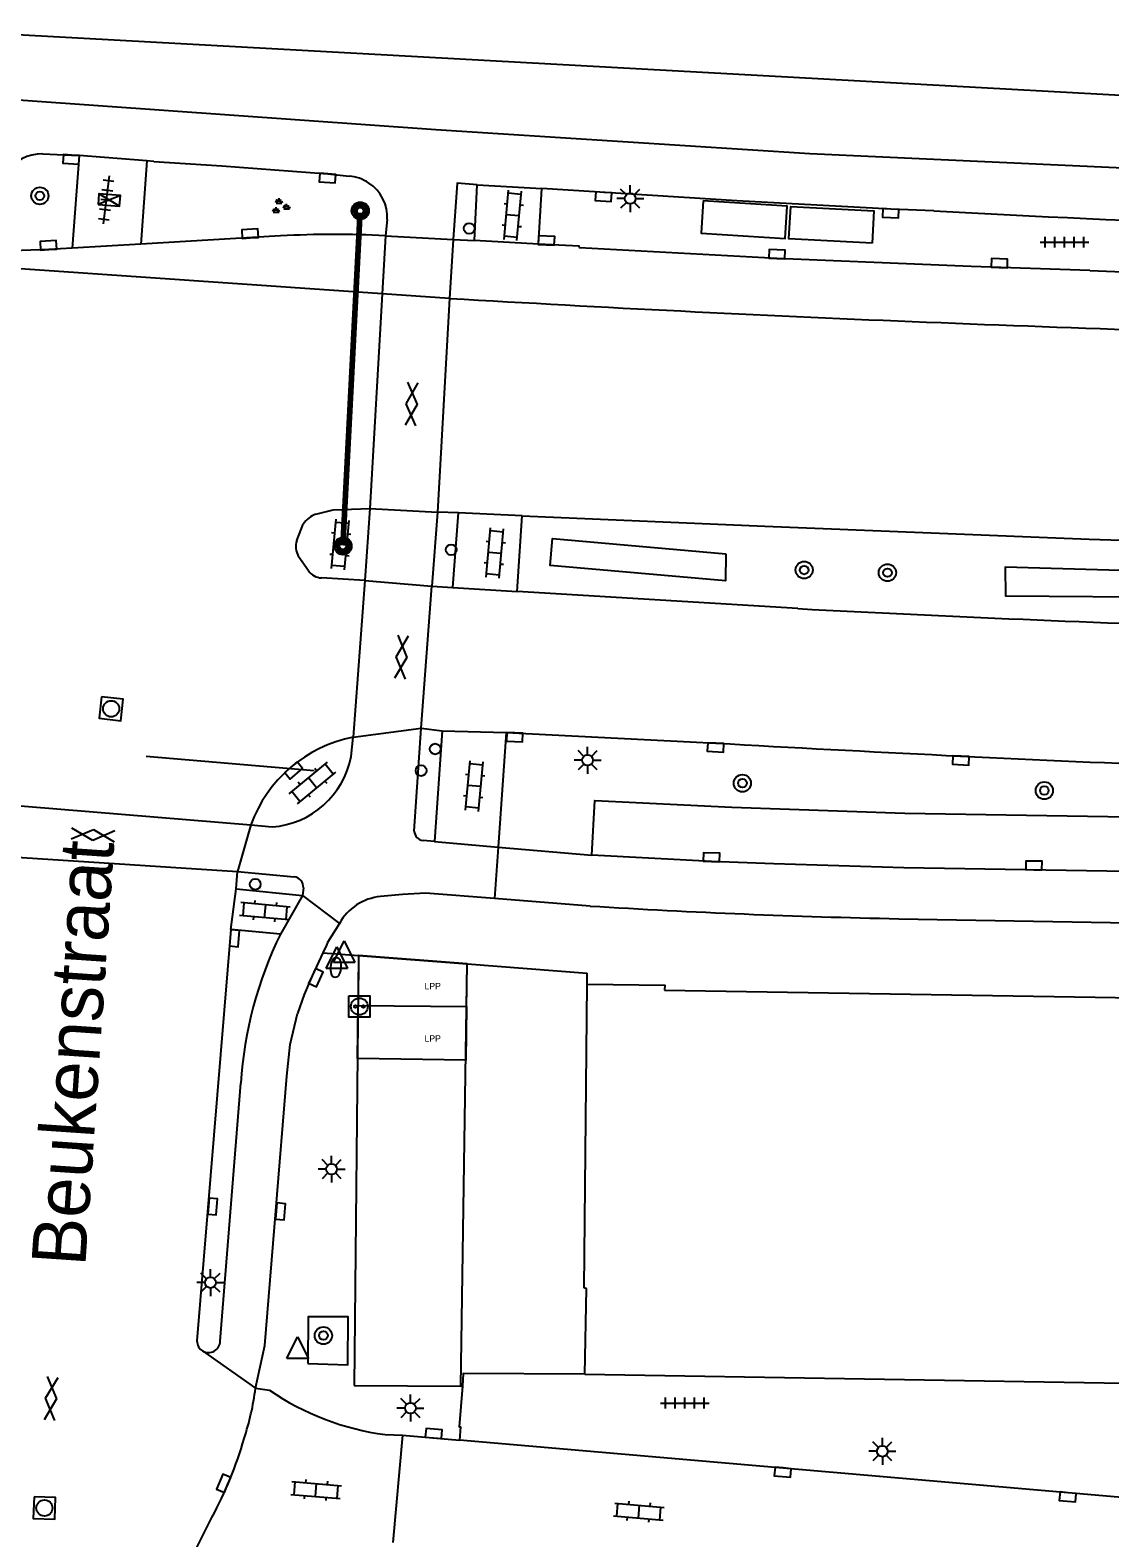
# Model space of a CAD drawing. Extents: x 131000 to 133014, y 396499 to 399001.
# Drawn here: x 132865.6 to 132915.7, y 396821.9 to 396891.8 of the extents above; entities that cross this region are included whole.
import ezdxf

# ---------------------------------------------------------------- set-up
doc = ezdxf.new("R2010")
doc.units = 0
for name, color, linetype in [('bp-grn-parkeervak', 7, 'Continuous'), ('gg-anno-openbare ruimte label', 7, 'Continuous'), ('gg-bbg-abri', 7, 'Continuous'), ('gg-bbg-hoofdgebouw', 7, 'Continuous'), ('gg-knt-verharding', 7, 'Continuous'), ('gg-knt-verharding nz', 7, 'Continuous'), ('gt-grn-groengrens', 7, 'Continuous'), ('gt-grn-weggrens', 7, 'Continuous'), ('gt-knt-lijn portaal', 7, 'Continuous'), ('gt-symb-boom', 7, 'Continuous'), ('gt-symb-brandkraan', 7, 'Continuous'), ('gt-symb-drukknoppaal', 7, 'Continuous'), ('gt-symb-gesloten verharding', 7, 'Continuous'), ('gt-symb-groenvak', 7, 'Continuous'), ('gt-symb-klinker verharding', 7, 'Continuous'), ('gt-symb-kolk', 7, 'Continuous'), ('gt-symb-laadpunt elektrisch vervoer', 7, 'Continuous'), ('gt-symb-lichtmast', 7, 'Continuous'), ('gt-symb-portaalmast', 7, 'Continuous'), ('gt-symb-rioolschacht', 7, 'Continuous'), ('gt-symb-tegel verharding', 7, 'Continuous'), ('gt-symb-verkeersregelinstallatiekast', 7, 'Continuous'), ('gt-symb-verkeersregelinstallatiepaal', 7, 'Continuous'), ('gt-symb-waterafsluiter', 7, 'Continuous'), ('kenmerkpunt laadpunt parkeerplaats', 7, 'Continuous')]:
    doc.layers.add(name, color=color, linetype=linetype)

# ---------------------------------------------------------------- blocks, each defined once
blk = doc.blocks.new('gt0-KOLK')
at = {"layer": 'gt-symb-kolk'}
blk.add_lwpolyline([(0, 0), (0.375, 0), (0.375, 0.4), (-0.375, 0.4), (-0.375, 0), (0, 0)], dxfattribs=at)
blk = doc.blocks.new('gt0-BOOM')
at = {"layer": 'gt-symb-boom'}
for radius in [0.4, 0.2]:
    blk.add_circle((0, 0), radius, dxfattribs=at)
blk = doc.blocks.new('gt0-KL1')
at = {"layer": 'gt-symb-klinker verharding'}
for p, q in [((-1.15, 0.3), (1.15, 0.3)), ((-1, -0.3), (-1, 0.3)), ((-0.5, 0.3), (-0.5, 0.45)), ((0, -0.3), (0, 0.3)), ((0.5, 0.3), (0.5, 0.45)), ((1, -0.3), (1, 0.3)), ((-1.15, -0.3), (1.15, -0.3)), ((-0.5, -0.45), (-0.5, -0.3)), ((0.5, -0.45), (0.5, -0.3))]:
    blk.add_line(p, q, dxfattribs=at)
blk = doc.blocks.new('gt0-LMAST')
at = {"layer": 'gt-symb-lichtmast'}
for p, q in [((-0.182, 0.173), (-0.447, 0.438)), ((-0.005, 0.246), (-0.005, 0.621)), ((0.172, 0.173), (0.437, 0.438)), ((-0.255, -0.004), (-0.63, -0.004)), ((-0.182, -0.181), (-0.447, -0.446)), ((-0.005, -0.254), (-0.005, -0.629)), ((0.437, -0.446), (0.172, -0.181)), ((0.245, -0.004), (0.62, -0.004))]:
    blk.add_line(p, q, dxfattribs=at)
blk.add_circle((-0.005, -0.004), 0.25, dxfattribs=at)
blk = doc.blocks.new('gt0-TEG1')
at = {"layer": 'gt-symb-tegel verharding'}
for p, q in [((-1.125, 0), (1.125, 0)), ((-0.9, -0.25), (-0.9, 0.25)), ((-0.45, -0.25), (-0.45, 0.25)), ((0, -0.25), (0, 0.25)), ((0.45, -0.25), (0.45, 0.25)), ((0.9, -0.25), (0.9, 0.25))]:
    blk.add_line(p, q, dxfattribs=at)
blk = doc.blocks.new('gt0-VIPAAL')
at = {"layer": 'gt-symb-verkeersregelinstallatiepaal'}
blk.add_circle((0, 0), 0.25, dxfattribs=at)
blk = doc.blocks.new('gt0-DPAAL')
at = {"layer": 'gt-symb-drukknoppaal'}
blk.add_circle((0, 0), 0.25, dxfattribs=at)
blk = doc.blocks.new('gt0-GESVH1')
at = {"layer": 'gt-symb-gesloten verharding'}
for p, q in [((-0.992, -0.261), (0.008, 0.239)), ((0.008, -0.261), (-0.992, 0.239)), ((0.008, 0.239), (1.008, -0.261)), ((1.008, 0.239), (0.008, -0.261))]:
    blk.add_line(p, q, dxfattribs=at)
blk = doc.blocks.new('gt0-PORTM')
at = {"layer": 'gt-symb-portaalmast'}
for radius in [0.4, 0.33, 0.27, 0.21, 0.15]:
    blk.add_circle((0, 0), radius, dxfattribs=at)
blk = doc.blocks.new('gt0-WAFSL')
at = {"layer": 'gt-symb-waterafsluiter'}
for p, q in [((-0.5, -0.333), (0, 0.667)), ((0, 0.667), (0.5, -0.333)), ((0.5, -0.333), (-0.5, -0.333))]:
    blk.add_line(p, q, dxfattribs=at)
blk = doc.blocks.new('gt0-LEV')
at = {"layer": 'gt-symb-laadpunt elektrisch vervoer'}
blk.add_lwpolyline([(-0.486, 0.501), (0.486, 0.501), (0.486, -0.499), (-0.486, -0.499)], close=True, dxfattribs=at)
for centre, radius in [((0, 0), 0.393), ((-0.186, 0), 0.0566), ((0.186, 0), 0.0566)]:
    blk.add_circle(centre, radius, dxfattribs=at)
blk = doc.blocks.new('gt0-BR')
at = {"layer": 'gt-symb-brandkraan'}
for centre, radius, start, end in [((-0.244, 0), 0.206, 107.56694, 252.43307), ((0.599, -2.664), 3, 106.89205, 107.56694), ((0, -0.691), 0.938, 73.10799, 106.89205), ((-0.599, -2.664), 3, 72.43309, 73.10799), ((0.244, 0), 0.206, 287.56695, 72.43309), ((0.599, 2.664), 3, 252.43307, 253.10797), ((0, 0.691), 0.938, 253.10797, 286.89206), ((-0.599, 2.664), 3, 286.89206, 287.56695)]:
    blk.add_arc(centre, radius, start, end, dxfattribs=at)
blk = doc.blocks.new('gt0-GRVAK')
at = {"layer": 'gt-symb-groenvak'}
for p, q in [((-0.11, 0.189), (-0.228, 0.24)), ((-0.182, 0.153), (0.088, 0.153)), ((-0.091, 0.211), (-0.156, 0.322)), ((-0.047, 0.214), (-0.047, 0.393)), ((-0.004, 0.211), (0.061, 0.322)), ((0.015, 0.189), (0.133, 0.24)), ((0.262, -0.052), (0.197, 0.059)), ((0.305, -0.049), (0.305, 0.13)), ((0.349, -0.052), (0.414, 0.059)), ((-0.245, -0.228), (-0.363, -0.177)), ((-0.318, -0.264), (-0.047, -0.264)), ((-0.226, -0.206), (-0.291, -0.095)), ((-0.183, -0.203), (-0.183, -0.024)), ((-0.139, -0.206), (-0.074, -0.095)), ((-0.12, -0.228), (-0.002, -0.177)), ((0.243, -0.074), (0.125, -0.023)), ((0.17, -0.11), (0.441, -0.11)), ((0.368, -0.074), (0.486, -0.023))]:
    blk.add_line(p, q, dxfattribs=at)
blk = doc.blocks.new('gt0-VRIKST')
at = {"layer": 'gt-symb-verkeersregelinstallatiekast'}
for p, q in [((-0.501, -0.249), (0.501, 0.249)), ((-0.501, 0.249), (0.501, -0.249))]:
    blk.add_line(p, q, dxfattribs=at)
blk.add_lwpolyline([(0.501, 0.249), (-0.501, 0.249), (-0.501, -0.249), (0.501, -0.249)], close=True, dxfattribs=at)
blk = doc.blocks.new('gt0-RS')
at = {"layer": 'gt-symb-rioolschacht'}
blk.add_lwpolyline([(-0.5, -0.5), (0.5, -0.5), (0.5, 0.5), (-0.5, 0.5)], close=True, dxfattribs=at)
blk.add_circle((0, 0), 0.375, dxfattribs=at)

msp = doc.modelspace()

# ---------------------------------------------------------------- linework, layer by layer
at = {"layer": 'bp-grn-parkeervak'}
msp.add_line((132880.837, 396846.588), (132885.861, 396846.537), dxfattribs=at)
for points in [[(132885.861, 396846.537), (132885.89, 396848.51), (132880.861, 396848.902), (132880.837, 396846.588)], [(132885.861, 396846.537), (132885.825, 396844.054), (132880.812, 396844.127), (132880.837, 396846.588)]]:
    msp.add_lwpolyline(points, dxfattribs=at)
at = {"layer": 'gg-bbg-abri'}
for points in [[(132896.829, 396883.851), (132896.738, 396882.363), (132900.636, 396882.117), (132900.727, 396883.605), (132896.829, 396883.851)], [(132904.663, 396881.895), (132900.804, 396882.102), (132900.884, 396883.6), (132904.743, 396883.393), (132904.663, 396881.895)]]:
    msp.add_lwpolyline(points, dxfattribs=at)
at = {"layer": 'gg-bbg-hoofdgebouw'}
msp.add_line((132891.35, 396829.51), (133000, 396827.707), dxfattribs=at)
for points in [[(132945.995, 396886.308), (132945.392, 396886.334), (132945.426, 396887.133), (132861.092, 396891.763), (132861.079, 396891.634), (132860.642, 396891.644), (132860.562, 396890.836)], [(132895.04, 396847.3), (132950.144, 396846.397), (132950.178, 396848.454), (132963.427, 396848.218)], [(132891.35, 396829.51), (132891.42, 396833.46), (132891.32, 396833.5), (132891.46, 396847.58)], [(132891.46, 396847.58), (132895.05, 396847.53), (132895.04, 396847.3)]]:
    msp.add_lwpolyline(points, dxfattribs=at)
at = {"layer": 'gg-knt-verharding'}
for p, q in [((132867.909, 396885.952), (132867.596, 396881.661)), ((132871.05, 396885.708), (132867.909, 396885.952)), ((132871.05, 396885.708), (132870.767, 396881.845)), ((132871.369, 396885.683), (132871.05, 396885.708)), ((132871.369, 396885.683), (132874.53, 396885.475)), ((132886.23, 396882.025), (132886.364, 396884.597)), ((132886.364, 396884.597), (132889.35, 396884.428)), ((132889.204, 396881.847), (132889.35, 396884.428)), ((132882.191, 396882.988), (132882.103, 396882.24)), ((132877.249, 396882.23), (132870.767, 396881.845)), ((132870.767, 396881.845), (132867.596, 396881.661)), ((132885.238, 396882.073), (132886.23, 396882.025)), ((132889.204, 396881.847), (132886.23, 396882.025)), ((132881.951, 396879.554), (132863.907, 396880.793)), ((132885.082, 396879.339), (132881.951, 396879.554)), ((132881.387, 396869.599), (132881.154, 396866.269)), ((132884.518, 396869.431), (132884.257, 396866.008)), ((132885.491, 396869.398), (132884.518, 396869.431)), ((132885.229, 396865.947), (132885.491, 396869.398)), ((132888.447, 396869.272), (132885.491, 396869.398)), ((132888.205, 396865.767), (132888.447, 396869.272)), ((132877.996, 396868.116), (132878.297, 396868.885)), ((132878.543, 396866.714), (132878.066, 396867.403)), ((132881.154, 396866.269), (132879.143, 396866.388)), ((132884.257, 396866.008), (132885.229, 396865.947)), ((132885.229, 396865.947), (132888.205, 396865.767)), ((132901.222, 396864.968), (132888.205, 396865.767)), ((132883.441, 396854.661), (132883.754, 396859.435)), ((132883.754, 396859.435), (132884.741, 396859.305)), ((132884.741, 396859.305), (132884.373, 396854.183)), ((132884.741, 396859.305), (132887.706, 396859.23)), ((132887.706, 396859.23), (132887.328, 396853.922)), ((132887.706, 396859.23), (132896.234, 396858.803)), ((132880.514, 396858.116), (132880.607, 396859.01)), ((132896.234, 396858.803), (132897.412, 396858.738)), ((132875.869, 396854.954), (132876.863, 396854.854)), ((132884.373, 396854.183), (132883.85, 396854.23)), ((132884.373, 396854.183), (132887.328, 396853.922)), ((132887.328, 396853.922), (132887.158, 396851.536)), ((132887.328, 396853.922), (132891.675, 396853.547)), ((132875.195, 396851.985), (132875.248, 396852.784)), ((132875.248, 396852.784), (132877.882, 396852.544)), ((132874.948, 396850.108), (132875.195, 396851.985)), ((132875.195, 396851.985), (132878.258, 396851.672)), ((132878.258, 396851.672), (132877.243, 396849.888)), ((132878.305, 396852.04), (132878.258, 396851.672)), ((132891.587, 396851.191), (132887.158, 396851.536)), ((132874.948, 396850.108), (132873.373, 396831.051)), ((132877.243, 396849.888), (132874.948, 396850.108)), ((132879.369, 396849.384), (132879.204, 396849.031)), ((132879.204, 396849.031), (132880.861, 396848.902)), ((132880.861, 396848.902), (132885.89, 396848.51)), ((132885.89, 396848.51), (132891.46, 396848.076)), ((132891.46, 396847.58), (132891.46, 396848.076)), ((132874.447, 396831.04), (132875.408, 396842.982)), ((132873.636, 396830.581), (132876.088, 396828.855)), ((132876.088, 396828.855), (132876.525, 396830.828)), ((132876.088, 396828.855), (132876.739, 396828.759)), ((132885.605, 396828.951), (132885.671, 396828.951)), ((132882.09, 396826.708), (132882.892, 396826.686)), ((132882.892, 396826.686), (132882.45, 396821.706)), ((132882.892, 396826.686), (132885.538, 396826.455)), ((132871.607, 396817.983), (132874.064, 396822.872))]:
    msp.add_line(p, q, dxfattribs=at)
for points in [[(132860.468, 396888.881), (132862.481, 396888.727), (132884.435, 396887.161), (132901.765, 396886.056), (132922.044, 396885.129), (132939.337, 396884.717), (132993.122, 396884.272), (133000, 396884.224)], [(132866.226, 396886.033), (132867.56, 396885.979), (132867.909, 396885.952)], [(132874.53, 396885.475), (132879.435, 396885.112), (132880.42, 396884.998)], [(132886.364, 396884.597), (132885.423, 396884.671), (132885.238, 396882.073)], [(132907.515, 396883.392), (132905.527, 396883.478), (132898.385, 396883.857), (132889.35, 396884.428)], [(132867.596, 396881.661), (132866.503, 396881.598), (132863.968, 396881.505)], [(132914.751, 396880.627), (132909.245, 396880.814), (132900.244, 396881.189), (132891.1, 396881.673), (132891.088, 396881.752), (132889.204, 396881.847)], [(132878.887, 396869.35), (132879.687, 396869.54), (132881.387, 396869.599)], [(132888.447, 396869.272), (132899.682, 396868.79), (132914.722, 396868.19), (132922.227, 396867.947)], [(132891.675, 396853.547), (132891.805, 396856.087), (132898.153, 396855.764), (132906.177, 396855.497), (132950.368, 396854.772)], [(132950.323, 396852.238), (132906.129, 396852.968), (132900.11, 396853.144), (132897.209, 396853.249), (132891.675, 396853.547)], [(132887.158, 396851.536), (132883.963, 396851.785), (132882.889, 396851.723), (132881.876, 396851.631)], [(132879.974, 396850.388), (132879.427, 396849.508), (132879.369, 396849.384)], [(132905.891, 396850.603), (132967.428, 396849.537), (133000, 396849.001)], [(132879.204, 396849.031), (132878.705, 396847.963), (132878.342, 396847.099), (132878.033, 396846.216)], [(132876.525, 396830.828), (132877.54, 396843.313), (132877.692, 396844.781), (132878.033, 396846.216)], [(132878.514, 396829.998), (132880.371, 396829.935), (132880.38, 396832.159), (132878.521, 396832.158), (132878.514, 396829.998)], [(132891.35, 396829.51), (132885.715, 396829.536), (132885.671, 396828.951)], [(132885.671, 396828.951), (132885.528, 396827.067), (132885.587, 396827.062), (132885.538, 396826.455)], [(132936.165, 396822.06), (132913.737, 396824.018), (132885.538, 396826.455)]]:
    msp.add_lwpolyline(points, dxfattribs=at)
for centre, radius, start, end in [((132866.186, 396884.051), 1.983, 88.85574, 147.19157), ((132880.283, 396883.101), 1.902, 56.22649, 85.86054), ((132880.281, 396883.089), 1.913, 356.97189, 56.37448), ((132949.962, 397660.886), 778.652, 266.875041, 268.961737), ((132879.769, 396836.959), 45.342, 87.04969, 93.18638), ((132930.061, 397234.283), 353.987, 267.52118, 269.50455), ((132879.318, 396868.196), 1.232, 110.49651, 145.9893), ((132878.841, 396867.839), 0.889, 161.84193, 209.37235), ((132879.2, 396867.208), 0.822, 216.92841, 266.03817), ((132955.565, 397901.886), 1038.341, 266.999985, 268.152037), ((132881.825, 396852.792), 6.336, 101.08223, 160.04862), ((132971.261, 398150.386), 1293.758, 266.727724, 267.674598), ((132876.54, 396858.889), 4.048, 274.56988, 348.98876), ((132883.885, 396854.673), 0.444, 181.55409, 265.44539), ((132877.817, 396852.06), 0.488, 357.66983, 82.34268), ((132882.113, 396849.191), 2.451, 95.55458, 150.77647), ((132913.139, 397201.211), 350.683, 266.47646, 268.81563), ((132893.393, 396841.9), 18.017, 153.6822, 176.55724), ((132873.911, 396831.043), 0.538, 179.19929, 239.26124), ((132873.91, 396831.043), 0.537, 239.35611, 359.66083), ((132862.972, 396830.599), 13.231, 342.05846, 352.42647), ((132883.732, 396838.997), 12.398, 235.66611, 262.39095), ((132857.94, 396831.611), 18.339, 331.54325, 343.89395)]:
    msp.add_arc(centre, radius, start, end, dxfattribs=at)
at = {"layer": 'gg-knt-verharding nz'}
for p, q in [((132882.103, 396882.24), (132881.951, 396879.554)), ((132882.103, 396882.24), (132885.238, 396882.073)), ((132885.238, 396882.073), (132885.082, 396879.339)), ((132881.951, 396879.554), (132881.387, 396869.599)), ((132885.082, 396879.339), (132884.518, 396869.431)), ((132881.387, 396869.599), (132884.518, 396869.431)), ((132881.154, 396866.269), (132880.607, 396859.01)), ((132881.154, 396866.269), (132884.257, 396866.008)), ((132883.754, 396859.435), (132884.257, 396866.008)), ((132880.607, 396859.01), (132883.754, 396859.435)), ((132861.632, 396856.119), (132875.869, 396854.954)), ((132875.869, 396854.954), (132875.248, 396852.784)), ((132863.579, 396853.541), (132875.248, 396852.784)), ((132880.861, 396848.902), (132880.658, 396828.976)), ((132885.605, 396828.951), (132885.89, 396848.51)), ((132880.658, 396828.976), (132885.605, 396828.951))]:
    msp.add_line(p, q, dxfattribs=at)
msp.add_arc((132955.9, 398081.471), 1204.216, 266.628582, 268.670562, dxfattribs=at)
at = {"layer": 'gt-grn-groengrens'}
for points in [[(132897.884, 396867.503), (132897.866, 396866.261), (132889.74, 396866.973), (132889.844, 396868.21), (132897.884, 396867.503)], [(132918.912, 396865.505), (132918.84, 396866.653), (132910.82, 396866.894), (132910.843, 396865.56), (132918.912, 396865.505)]]:
    msp.add_lwpolyline(points, dxfattribs=at)
at = {"layer": 'gt-grn-weggrens'}
msp.add_line((132878.258, 396851.672), (132879.974, 396850.388), dxfattribs=at)
at = {"layer": 'gt-knt-lijn portaal'}
msp.add_line((132878.808, 396857.447), (132871.014, 396858.119), dxfattribs=at)
for points in [[(132880.899, 396883.111), (132880.126, 396868.155), (132880.076, 396868.158), (132880.849, 396883.113), (132880.899, 396883.111)], [(132880.999, 396883.105), (132880.225, 396868.15), (132880.175, 396868.153), (132880.949, 396883.108), (132880.999, 396883.105)]]:
    msp.add_lwpolyline(points, dxfattribs=at)

# ---------------------------------------------------------------- block references
at = {"layer": 'gt-symb-boom'}
for p in [(132866.092, 396884.089), (132901.509, 396866.756), (132905.368, 396866.634), (132898.645, 396856.881), (132912.637, 396856.538)]:
    msp.add_blockref('gt0-BOOM', p, dxfattribs=at)
at = {"layer": 'gt-symb-boom', "rotation": 89.36977184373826}
msp.add_blockref('gt0-BOOM', (132879.23, 396831.294), dxfattribs=at)
at = {"layer": 'gt-symb-brandkraan', "rotation": -94.28110588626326}
msp.add_blockref('gt0-BR', (132879.807, 396848.349), dxfattribs=at)
at = {"layer": 'gt-symb-drukknoppaal'}
msp.add_blockref('gt0-DPAAL', (132883.758, 396857.464), dxfattribs=at)
at = {"layer": 'gt-symb-gesloten verharding'}
for p, rotation in [((132883.335, 396874.451), -93.26885295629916), ((132882.867, 396862.729), -94.35915162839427), ((132868.549, 396854.495), -3.7264258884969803), ((132866.622, 396828.384), -94.35915162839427)]:
    msp.add_blockref('gt0-GESVH1', p, dxfattribs=dict(at, rotation=rotation))
at = {"layer": 'gt-symb-groenvak'}
msp.add_blockref('gt0-GRVAK', (132877.221, 396883.59), dxfattribs=at)
at = {"layer": 'gt-symb-klinker verharding'}
for p, rotation in [((132888.004, 396883.185), 84.77963836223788), ((132880.016, 396867.939), 84.77963836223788), ((132887.175, 396867.544), 84.77963836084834), ((132878.727, 396856.895), 39.48286402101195), ((132886.224, 396856.75), 84.77963836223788), ((132876.516, 396850.951), 174.77963836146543), ((132878.893, 396824.139), -4.8778808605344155), ((132893.852, 396823.137), -4.9920811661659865)]:
    msp.add_blockref('gt0-KL1', p, dxfattribs=dict(at, rotation=rotation))
at = {"layer": 'gt-symb-kolk'}
for p, rotation in [((132867.56, 396885.979), 175.55735285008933), ((132879.435, 396885.112), 175.41932136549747), ((132892.223, 396884.249), 176.36628227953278), ((132905.527, 396883.478), 177.52972737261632), ((132875.845, 396882.139), 3.722819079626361), ((132889.555, 396881.824), -2.672187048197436), ((132866.503, 396881.598), 3.310542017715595), ((132900.244, 396881.189), -2.251908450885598), ((132910.549, 396880.766), -2.0825652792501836), ((132888.102, 396859.213), 177.5784468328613), ((132897.412, 396858.738), 176.85911583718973), ((132877.725, 396857.623), -139.67881387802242), ((132908.779, 396858.138), 177.2310842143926), ((132897.209, 396853.249), -2.0745003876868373), ((132912.151, 396852.871), -0.9764921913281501), ((132874.912, 396849.716), -95.04916646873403), ((132878.705, 396847.963), -115.04907061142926), ((132873.901, 396837.289), -94.64472160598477), ((132877.049, 396837.065), -94.82076607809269), ((132884.327, 396826.561), -4.992081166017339), ((132900.531, 396825.162), 175.06501407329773), ((132874.792, 396824.375), 66.79388541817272), ((132913.737, 396824.018), 175.00791883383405)]:
    msp.add_blockref('gt0-KOLK', p, dxfattribs=dict(at, rotation=rotation))
at = {"layer": 'gt-symb-laadpunt elektrisch vervoer'}
msp.add_blockref('gt0-LEV', (132880.897, 396846.538), dxfattribs=at)
at = {"layer": 'gt-symb-lichtmast'}
for p in [(132893.452, 396883.965), (132891.476, 396857.951), (132879.614, 396839.007), (132874.003, 396833.752), (132883.271, 396827.938), (132905.136, 396825.939)]:
    msp.add_blockref('gt0-LMAST', p, dxfattribs=at)
at = {"layer": 'gt-symb-portaalmast'}
for p in [(132880.939, 396883.399), (132880.135, 396867.864)]:
    msp.add_blockref('gt0-PORTM', p, dxfattribs=at)
at = {"layer": 'gt-symb-rioolschacht'}
for p, rotation in [((132869.397, 396860.328), -96.33128049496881), ((132866.303, 396823.307), -92.17836882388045)]:
    msp.add_blockref('gt0-RS', p, dxfattribs=dict(at, rotation=rotation))
at = {"layer": 'gt-symb-tegel verharding', "rotation": -96.89054832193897}
msp.add_blockref('gt0-TEG1', (132869.165, 396883.905), dxfattribs=at)
at = {"layer": 'gt-symb-tegel verharding'}
for p in [(132913.574, 396881.942), (132895.977, 396828.17)]:
    msp.add_blockref('gt0-TEG1', p, dxfattribs=at)
at = {"layer": 'gt-symb-verkeersregelinstallatiekast', "rotation": 175.74303745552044}
msp.add_blockref('gt0-VRIKST', (132869.307, 396883.9), dxfattribs=at)
at = {"layer": 'gt-symb-verkeersregelinstallatiepaal'}
for p in [(132885.988, 396882.579), (132885.152, 396867.695), (132884.413, 396858.466), (132876.074, 396852.199)]:
    msp.add_blockref('gt0-VIPAAL', p, dxfattribs=at)
at = {"layer": 'gt-symb-waterafsluiter'}
for p in [(132880.194, 396848.907), (132879.854, 396848.633), (132878.036, 396830.562)]:
    msp.add_blockref('gt0-WAFSL', p, dxfattribs=at)

# ---------------------------------------------------------------- texts
at = {"layer": 'gg-anno-openbare ruimte label'}
msp.add_text('Beukenstraat', height=2.5, rotation=86.1, dxfattribs=at).set_placement((132868.196, 396834.468))
at = {"layer": 'kenmerkpunt laadpunt parkeerplaats'}
for p in [(132883.917, 396847.334), (132883.917, 396844.905)]:
    msp.add_text('LPP', height=0.3, dxfattribs=at).set_placement(p)

doc.saveas('drawing.dxf')
